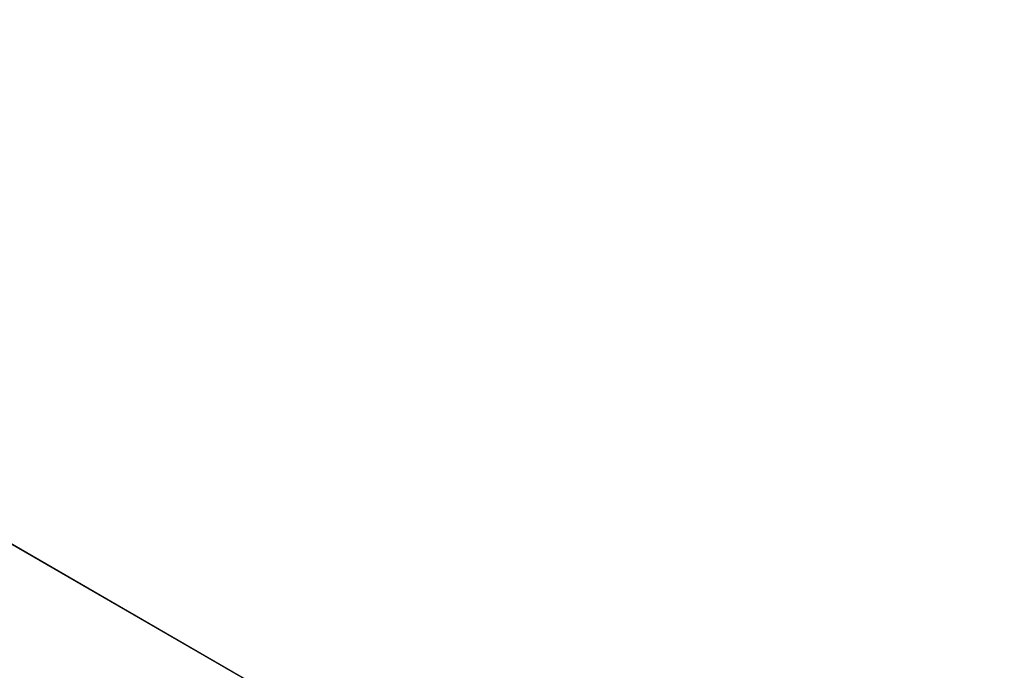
# Model space of a CAD drawing. Extents: x -200 to 200, y -433 to 356.
# Tile 522 of 656: x 4.751 to 5.206, y -240.308 to -240.007. Entities that reach past the tile are written whole.
import ezdxf

# ---------------------------------------------------------------- set-up
doc = ezdxf.new("R2010")
doc.units = 0
doc.header["$LTSCALE"] = 13.670324
for name, color, linetype in [('101', 7, 'CONTINUOUS'), ('8', 7, 'CONTINUOUS'), ('80', 7, 'CONTINUOUS'), ('81', 7, 'CONTINUOUS'), ('83', 7, 'CONTINUOUS'), ('956', 7, 'CONTINUOUS'), ('965', 7, 'CONTINUOUS')]:
    doc.layers.add(name, color=color, linetype=linetype)

msp = doc.modelspace()

# ---------------------------------------------------------------- linework, layer by layer
at = {"layer": '101', "color": 7, "linetype": 'CONTINUOUS'}
for points in [[(0, -237.5, 16.65), (9.82914, -243.19363, 16.65), (0, -237.79289, 15.94289), (0, -237.5, 16.65)], [(9.82914, -243.19363, 16.65), (0, -238.5, 15.65), (0, -237.79289, 15.94289), (9.82914, -243.19363, 16.65)], [(9.02198, -243.78393, 15.65), (0, -238.5, 15.65), (9.82914, -243.19363, 16.65), (9.02198, -243.78393, 15.65)]]:
    msp.add_3dface(points, dxfattribs=at)
at = {"layer": '8', "color": 7, "linetype": 'CONTINUOUS'}
for points in [[(160, -240, 11), (-160, -240, 11), (-160, -251), (160, -240, 11)], [(-160, -240, -11), (160, -251), (-160, -251), (-160, -240, -11)], [(160, -251), (160, -240, 11), (-160, -251), (160, -251)], [(160, -240, -11), (160, -251), (-160, -240, -11), (160, -240, -11)]]:
    msp.add_3dface(points, dxfattribs=at)
at = {"layer": '80', "color": 7, "linetype": 'CONTINUOUS'}
for points in [[(14.36393, -257.50872, 68.65), (0, -237.6, 68.65), (0, -239.14168, 68.65), (14.36393, -257.50872, 68.65)], [(14.36393, -257.50872, 68.65), (0, -239.14168, 68.65), (12.85708, -258.80258, 68.65), (14.36393, -257.50872, 68.65)]]:
    msp.add_3dface(points, dxfattribs=at)
at = {"layer": '81', "color": 7, "linetype": 'CONTINUOUS'}
msp.add_3dface([(0, -238.5, 15.65), (9.02198, -243.78393, 15.65), (0, -241.4, 15.65), (0, -238.5, 15.65)], dxfattribs=at)
at = {"layer": '83', "color": 7, "linetype": 'CONTINUOUS'}
for points in [[(0, -237.5, 56.75), (14.46484, -257.50375, 68.55), (3.51969, -238.14302, 55.37323), (0, -237.5, 56.75)], [(0, -237.5, 16.65), (4.08968, -238.37289, 27.05004), (9.82914, -243.19363, 16.65), (0, -237.5, 16.65)], [(0, -237.5, 56.75), (0, -237.5, 68.55), (14.46484, -257.50375, 68.55), (0, -237.5, 56.75)], [(3.51969, -238.14302, 55.37323), (14.46484, -257.50375, 68.55), (5.14908, -238.90126, 51.65), (3.51969, -238.14302, 55.37323)], [(4.08968, -238.37289, 27.05004), (5.14908, -238.90126, 30.15), (9.82914, -243.19363, 16.65), (4.08968, -238.37289, 27.05004)], [(5.14908, -238.90126, 30.15), (14.46484, -257.50375, 68.55), (9.82914, -243.19363, 16.65), (5.14908, -238.90126, 30.15)], [(5.14908, -238.90126, 51.65), (14.46484, -257.50375, 68.55), (5.14908, -238.90126, 30.15), (5.14908, -238.90126, 51.65)]]:
    msp.add_3dface(points, dxfattribs=at)
at = {"layer": '956', "color": 7, "linetype": 'CONTINUOUS'}
for points in [[(0, -237.5, 68.55), (14.36393, -257.50872, 68.65), (14.46484, -257.50375, 68.55), (0, -237.5, 68.55)], [(14.36393, -257.50872, 68.65), (0, -237.5, 68.55), (0, -237.52929, 68.62071), (14.36393, -257.50872, 68.65)], [(0, -237.6, 68.65), (14.36393, -257.50872, 68.65), (0, -237.52929, 68.62071), (0, -237.6, 68.65)]]:
    msp.add_3dface(points, dxfattribs=at)
at = {"layer": '965', "color": 7, "linetype": 'CONTINUOUS'}
for points in [[(12.85708, -258.80258, 68.65), (0, -239.14168, 68.65), (6.81241, -245.77302, 68.55), (12.85708, -258.80258, 68.65)], [(0, -239.14168, 68.65), (0, -240.36642, 68.62499), (6.81241, -245.77302, 68.55), (0, -239.14168, 68.65)]]:
    msp.add_3dface(points, dxfattribs=at)

doc.saveas('drawing.dxf')
